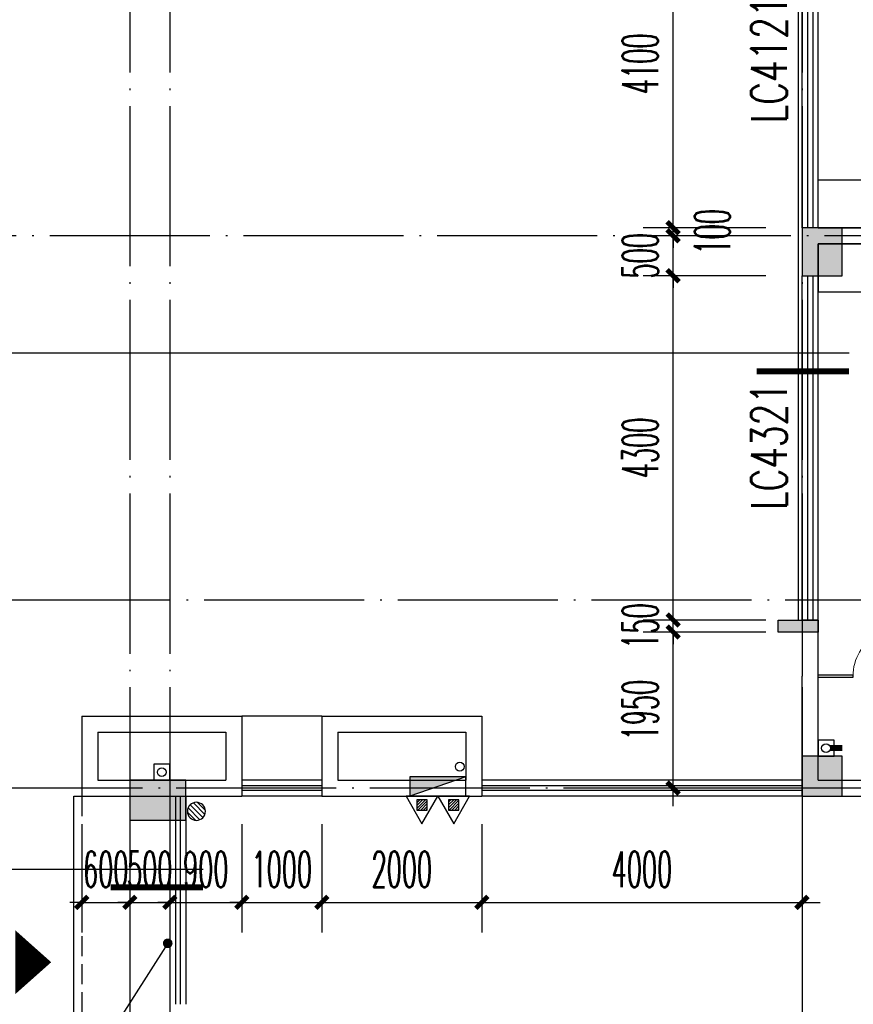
# Model space of a CAD drawing. Extents: x 1779708 to 7299578, y -1121471 to 88434.
# Tile 303 of 656: x 4573992 to 4584408, y -1050643 to -1038343. Entities that reach past the tile are written whole.
import ezdxf

# ---------------------------------------------------------------- set-up
doc = ezdxf.new("R2010")
doc.units = 0
doc.header["$LTSCALE"] = 1000
doc.header["$MEASUREMENT"] = 0
doc.linetypes.add('DASH', pattern=[0.35, 0.25, -0.1])
doc.linetypes.add('DOTE', pattern=[2.42, 2, -0.2, 0.02, -0.2])
doc.layers.get('0').update_dxf_attribs({"linetype": 'CONTINUOUS'})
doc.layers.get('Defpoints').update_dxf_attribs({"linetype": 'CONTINUOUS'})
for name, color, linetype in [('11111111111111111111111111111', 50, 'DASH'), ('DIM_IDEN', 3, 'CONTINUOUS'), ('DIM_LEAD', 3, 'CONTINUOUS'), ('DIM_污水', 3, 'CONTINUOUS'), ('DOTE', 1, 'DOTE'), ('EQUIP_地漏', 7, 'CONTINUOUS'), ('EQUIP_灭火器', 7, 'CONTINUOUS'), ('GGSignatureLayer', 7, 'CONTINUOUS'), ('LATRINE', 6, 'CONTINUOUS'), ('LVTRY', 6, 'CONTINUOUS'), ('P_PS_DIM', 1, 'CONTINUOUS'), ('PIPE-污水', 2, 'CONTINUOUS'), ('PUB_DIM', 3, 'CONTINUOUS'), ('WALL', 255, 'CONTINUOUS'), ('WINDOW', 2, 'CONTINUOUS'), ('WINDOW_TEXT', 7, 'CONTINUOUS'), ('修改', 6, 'CONTINUOUS'), ('墙柱', 2, 'CONTINUOUS'), ('栏杆', 6, 'CONTINUOUS'), ('看线', 3, 'CONTINUOUS')]:
    doc.layers.add(name, color=color, linetype=linetype)
doc.styles.add('_TCH_DIM_T3', font='SIMPLEX.shx', dxfattribs={"width": 0.494118, "bigfont": 'GBCBIG.shx'})
doc.styles.add('_TCH_WINDOW', font='SIMPLEX', dxfattribs={"height": 3.5, "bigfont": 'GBCBIG'})
doc.dimstyles.new('_TCH_ARCH&&150', dxfattribs={"dimtxt": 446.25, "dimasz": 150, "dimexe": 375, "dimexo": 450, "dimgap": 189.375, "dimtad": 1, "dimdec": 0, "dimzin": 0, "dimdsep": 46, "dimtxsty": '_TCH_DIM_T3', "dimblk": 'ARCHTICK', "dimcen": 0.09, "dimdle": 225, "dimclrt": 7, "dimazin": 2, "dimtfac": 1, "dimtdec": 0, "dimtix": 1, "dimtmove": 2, "dimatfit": 3, "dimfxl": 250, "dimtolj": 1, "dimtzin": 0, "dimarcsym": 0})

# ---------------------------------------------------------------- blocks, each defined once
blk = doc.blocks.new('A$C159220C3')
at = {"layer": 'DOTE'}
for p, q in [((9200, 149200), (9200, 7200)), ((9700, 149200), (9700, 7200)), ((17600, 149200), (17600, 7200)), ((34400, 29000), (7200, 29000)), ((36330, 24450), (7200, 24450)), ((86800, 22100), (7200, 22100))]:
    blk.add_line(p, q, dxfattribs=at)
blk = doc.blocks.new('A$C66903B95')
at = {"layer": '墙柱'}
h = blk.add_hatch(color=256, dxfattribs=at)
h.paths.add_polyline_path([(24950, 51000), (25450, 51000), (25450, 50500), (24950, 50500)])
h.paths.add_polyline_path([(66900, 12800), (67500, 12800), (67500, 13400), (66900, 13400)])
h.paths.add_polyline_path([(16600, 12800), (17100, 12800), (17100, 13300), (16600, 13300)])
h.paths.add_polyline_path([(27130, 15100), (27130, 15400), (26330, 15400), (26330, 15100)])
h.paths.add_polyline_path([(54500, 0), (55000, 0), (55000, 500), (54500, 500)])
h.paths.add_polyline_path([(16600, 51000), (17100, 51000), (17100, 50500), (16600, 50500)])
h.paths.add_polyline_path([(42000, 41700), (42600, 41700), (42600, 41200), (42000, 41200)])
h.paths.add_polyline_path([(58500, 32900), (59100, 32900), (59100, 32400), (58500, 32400)])
h.paths.add_polyline_path([(13000, 44800), (13500, 44800), (13500, 44200), (13000, 44200)])
h.paths.add_polyline_path([(66700, 37100), (67200, 37100), (67200, 36600), (66700, 36600)])
h.paths.add_polyline_path([(20700, 19400), (21200, 19400), (21200, 19900), (20700, 19900)])
h.paths.add_polyline_path([(20700, 26000), (21200, 26000), (21200, 26500), (20700, 26500)])
h.paths.add_polyline_path([(13000, 31800), (13500, 31800), (13500, 32400), (13000, 32400)])
h.paths.add_polyline_path([(20700, 38200), (21200, 38200), (21200, 37700), (20700, 37700)])
h.paths.add_polyline_path([(13000, 51000), (13500, 51000), (13500, 50500), (13000, 50500)])
h.paths.add_polyline_path([(74900, 12800), (75600, 12800), (75600, 13400), (74900, 13400)])
h.paths.add_polyline_path([(54900, 24500), (54400, 24500), (54400, 25000), (54900, 25000)])
h.paths.add_polyline_path([(74900, 41700), (75600, 41700), (75600, 41200), (74900, 41200)])
h.paths.add_polyline_path([(500, 44750), (1000, 44750), (1000, 44250), (500, 44250)])
h.paths.add_polyline_path([(500, 31850), (1000, 31850), (1000, 32350), (500, 32350)])
h.paths.add_polyline_path([(8400, 12800), (8900, 12800), (8900, 13300), (8400, 13300)])
h.paths.add_polyline_path([(66900, 24400), (67500, 24400), (67500, 25000), (66900, 25000)])
h.paths.add_polyline_path([(74900, 25000), (75600, 25000), (75600, 24400), (74900, 24400)])
h.paths.add_polyline_path([(58500, 25000), (59100, 25000), (59100, 24400), (58500, 24400)])
h.paths.add_polyline_path([(66700, 32900), (67200, 32900), (67200, 32400), (66700, 32400)])
h.paths.add_polyline_path([(54400, 32900), (54900, 32900), (54900, 32400), (54400, 32400)])
h.paths.add_polyline_path([(50150, 12800), (50650, 12800), (50650, 13300), (50150, 13300)])
h.paths.add_polyline_path([(46200, 51000), (46700, 51000), (46700, 50500), (46200, 50500)])
h.paths.add_polyline_path([(42500, 38200), (42000, 38200), (42000, 37700), (42500, 37700)])
h.paths.add_polyline_path([(42500, 51000), (42000, 51000), (42000, 50500), (42500, 50500)])
h.paths.add_polyline_path([(24900, 38200), (25400, 38200), (25400, 37700), (24900, 37700)])
h.paths.add_polyline_path([(20700, 31850), (21200, 31850), (21200, 32350), (20700, 32350)])
h.paths.add_polyline_path([(13000, 37600), (13500, 37600), (13500, 38200), (13000, 38200)])
h.paths.add_polyline_path([(16600, 26000), (17100, 26000), (17100, 26500), (16600, 26500)])
h.paths.add_polyline_path([(8200, 26000), (8700, 26000), (8700, 26500), (8200, 26500)])
h.paths.add_polyline_path([(500, 26000), (1000, 26000), (1000, 26500), (500, 26500)])
h.paths.add_polyline_path([(16500, 19300), (17100, 19300), (17100, 19900), (16500, 19900)])
h.paths.add_polyline_path([(8400, 19300), (8900, 19300), (8900, 19900), (8400, 19900)])
h.paths.add_polyline_path([(74900, 38500), (75600, 38500), (75600, 38000), (74900, 38000)])
h.paths.add_polyline_path([(75100, 51000), (75600, 51000), (75600, 50500), (75100, 50500)])
h.paths.add_polyline_path([(66850, 41800), (67550, 41800), (67550, 41200), (66850, 41200)])
h.paths.add_polyline_path([(66850, 51000), (67550, 51000), (67550, 50500), (66850, 50500)])
h.paths.add_polyline_path([(58450, 41800), (59150, 41800), (59150, 41200), (58450, 41200)])
h.paths.add_polyline_path([(58550, 51000), (59050, 51000), (59050, 50500), (58550, 50500)])
h.paths.add_polyline_path([(50150, 38200), (50650, 38200), (50650, 37700), (50150, 37700)])
h.paths.add_polyline_path([(50100, 41700), (50700, 41700), (50700, 41200), (50100, 41200)])
h.paths.add_polyline_path([(50150, 51000), (50650, 51000), (50650, 50500), (50150, 50500)])
h.paths.add_polyline_path([(33100, 38200), (33600, 38200), (33600, 37700), (33100, 37700)])
h.paths.add_polyline_path([(33000, 41700), (33600, 41700), (33600, 41200), (33000, 41200)])
h.paths.add_polyline_path([(24900, 41700), (25500, 41700), (25500, 41200), (24900, 41200)])
h.paths.add_polyline_path([(500, 38200), (1000, 38200), (1000, 37700), (500, 37700)])
h.paths.add_polyline_path([(16500, 41800), (17100, 41800), (17100, 41200), (16500, 41200)])
h.paths.add_polyline_path([(33100, 51000), (33600, 51000), (33600, 50500), (33100, 50500)])
h.paths.add_polyline_path([(500, 51000), (1000, 51000), (1000, 50500), (500, 50500)])
h.paths.add_polyline_path([(74900, 9300), (75600, 9300), (75600, 9800), (74900, 9800)])
h.paths.add_polyline_path([(74900, 0), (75600, 0), (75600, 500), (74900, 500)])
h.paths.add_polyline_path([(66900, 9300), (67500, 9300), (67500, 9800), (66900, 9800)])
h.paths.add_polyline_path([(66950, 0), (67450, 0), (67450, 500), (66950, 500)])
h.paths.add_polyline_path([(58500, 12800), (59100, 12800), (59100, 13400), (58500, 13400)])
h.paths.add_polyline_path([(58500, 9300), (59100, 9300), (59100, 9800), (58500, 9800)])
h.paths.add_polyline_path([(58550, 0), (59050, 0), (59050, 500), (58550, 500)])
h.paths.add_polyline_path([(50100, 9300), (50700, 9300), (50700, 9800), (50100, 9800)])
h.paths.add_polyline_path([(50150, 0), (50650, 0), (50650, 500), (50150, 500)])
h.paths.add_polyline_path([(42000, 12800), (42500, 12800), (42500, 13300), (42000, 13300)])
h.paths.add_polyline_path([(42000, 9300), (42600, 9300), (42600, 9800), (42000, 9800)])
h.paths.add_polyline_path([(33100, 12800), (33600, 12800), (33600, 13300), (33100, 13300)])
h.paths.add_polyline_path([(25060, 12800), (25660, 12800), (25660, 13200), (25060, 13200)])
h.paths.add_polyline_path([(33000, 9300), (33600, 9300), (33600, 9800), (33000, 9800)])
h.paths.add_polyline_path([(24900, 9300), (25500, 9300), (25500, 9800), (24900, 9800)])
h.paths.add_polyline_path([(0, 12500), (700, 12500), (700, 13000), (0, 13000)])
h.paths.add_polyline_path([(0, 9300), (700, 9300), (700, 9800), (0, 9800)])
h.paths.add_polyline_path([(8100, 9300), (8700, 9300), (8700, 9800), (8100, 9800)])
h.paths.add_polyline_path([(16500, 9300), (17100, 9300), (17100, 9800), (16500, 9800)])
h.paths.add_polyline_path([(42000, 0), (42500, 0), (42500, 500), (42000, 500)])
h.paths.add_polyline_path([(33100, 0), (33600, 0), (33600, 500), (33100, 500)])
h.paths.add_polyline_path([(24950, 0), (25450, 0), (25450, 500), (24950, 500)])
h.paths.add_polyline_path([(16500, 0), (17100, 0), (17100, 500), (16500, 500)])
h.paths.add_polyline_path([(8100, 0), (8700, 0), (8700, 500), (8100, 500)])
h.paths.add_polyline_path([(0, 0), (500, 0), (500, 500), (0, 500)])
h.paths.add_polyline_path([(24950, 87000), (25450, 87000), (25450, 87500), (24950, 87500)])
h.paths.add_polyline_path([(66900, 125200), (67500, 125200), (67500, 124600), (66900, 124600)])
h.paths.add_polyline_path([(16600, 125200), (17100, 125200), (17100, 124700), (16600, 124700)])
h.paths.add_polyline_path([(27130, 122900), (27130, 122600), (26330, 122600), (26330, 122900)])
h.paths.add_polyline_path([(54500, 138000), (55000, 138000), (55000, 137500), (54500, 137500)])
h.paths.add_polyline_path([(16600, 87000), (17100, 87000), (17100, 87500), (16600, 87500)])
h.paths.add_polyline_path([(42000, 96300), (42600, 96300), (42600, 96800), (42000, 96800)])
h.paths.add_polyline_path([(58500, 105100), (59100, 105100), (59100, 105600), (58500, 105600)])
h.paths.add_polyline_path([(13000, 93200), (13500, 93200), (13500, 93800), (13000, 93800)])
h.paths.add_polyline_path([(66700, 100900), (67200, 100900), (67200, 101400), (66700, 101400)])
h.paths.add_polyline_path([(20700, 118600), (21200, 118600), (21200, 118100), (20700, 118100)])
h.paths.add_polyline_path([(20700, 112000), (21200, 112000), (21200, 111500), (20700, 111500)])
h.paths.add_polyline_path([(13000, 106200), (13500, 106200), (13500, 105600), (13000, 105600)])
h.paths.add_polyline_path([(20700, 99800), (21200, 99800), (21200, 100300), (20700, 100300)])
h.paths.add_polyline_path([(13000, 87000), (13500, 87000), (13500, 87500), (13000, 87500)])
h.paths.add_polyline_path([(74900, 125200), (75600, 125200), (75600, 124600), (74900, 124600)])
h.paths.add_polyline_path([(54900, 113500), (54400, 113500), (54400, 113000), (54900, 113000)])
h.paths.add_polyline_path([(74900, 96300), (75600, 96300), (75600, 96800), (74900, 96800)])
h.paths.add_polyline_path([(500, 93250), (1000, 93250), (1000, 93750), (500, 93750)])
h.paths.add_polyline_path([(500, 106150), (1000, 106150), (1000, 105650), (500, 105650)])
h.paths.add_polyline_path([(8400, 125200), (8900, 125200), (8900, 124700), (8400, 124700)])
h.paths.add_polyline_path([(66900, 113600), (67500, 113600), (67500, 113000), (66900, 113000)])
h.paths.add_polyline_path([(74900, 113000), (75600, 113000), (75600, 113600), (74900, 113600)])
h.paths.add_polyline_path([(58500, 113000), (59100, 113000), (59100, 113600), (58500, 113600)])
h.paths.add_polyline_path([(66700, 105100), (67200, 105100), (67200, 105600), (66700, 105600)])
h.paths.add_polyline_path([(54400, 105100), (54900, 105100), (54900, 105600), (54400, 105600)])
h.paths.add_polyline_path([(50150, 125200), (50650, 125200), (50650, 124700), (50150, 124700)])
h.paths.add_polyline_path([(46200, 87000), (46700, 87000), (46700, 87500), (46200, 87500)])
h.paths.add_polyline_path([(42500, 99800), (42000, 99800), (42000, 100300), (42500, 100300)])
h.paths.add_polyline_path([(42500, 87000), (42000, 87000), (42000, 87500), (42500, 87500)])
h.paths.add_polyline_path([(24900, 99800), (25400, 99800), (25400, 100300), (24900, 100300)])
h.paths.add_polyline_path([(20700, 106150), (21200, 106150), (21200, 105650), (20700, 105650)])
h.paths.add_polyline_path([(13000, 100400), (13500, 100400), (13500, 99800), (13000, 99800)])
h.paths.add_polyline_path([(16600, 112000), (17100, 112000), (17100, 111500), (16600, 111500)])
h.paths.add_polyline_path([(8200, 112000), (8700, 112000), (8700, 111500), (8200, 111500)])
h.paths.add_polyline_path([(500, 112000), (1000, 112000), (1000, 111500), (500, 111500)])
h.paths.add_polyline_path([(16500, 118700), (17100, 118700), (17100, 118100), (16500, 118100)])
h.paths.add_polyline_path([(8400, 118700), (8900, 118700), (8900, 118100), (8400, 118100)])
h.paths.add_polyline_path([(74900, 99500), (75600, 99500), (75600, 100000), (74900, 100000)])
h.paths.add_polyline_path([(75100, 87000), (75600, 87000), (75600, 87500), (75100, 87500)])
h.paths.add_polyline_path([(66850, 96200), (67550, 96200), (67550, 96800), (66850, 96800)])
h.paths.add_polyline_path([(66850, 87000), (67550, 87000), (67550, 87500), (66850, 87500)])
h.paths.add_polyline_path([(58450, 96200), (59150, 96200), (59150, 96800), (58450, 96800)])
h.paths.add_polyline_path([(58550, 87000), (59050, 87000), (59050, 87500), (58550, 87500)])
h.paths.add_polyline_path([(50150, 99800), (50650, 99800), (50650, 100300), (50150, 100300)])
h.paths.add_polyline_path([(50100, 96300), (50700, 96300), (50700, 96800), (50100, 96800)])
h.paths.add_polyline_path([(50150, 87000), (50650, 87000), (50650, 87500), (50150, 87500)])
h.paths.add_polyline_path([(33100, 99800), (33600, 99800), (33600, 100300), (33100, 100300)])
h.paths.add_polyline_path([(33000, 96300), (33600, 96300), (33600, 96800), (33000, 96800)])
h.paths.add_polyline_path([(24900, 96300), (25500, 96300), (25500, 96800), (24900, 96800)])
h.paths.add_polyline_path([(500, 99800), (1000, 99800), (1000, 100300), (500, 100300)])
h.paths.add_polyline_path([(16500, 96200), (17100, 96200), (17100, 96800), (16500, 96800)])
h.paths.add_polyline_path([(33100, 87000), (33600, 87000), (33600, 87500), (33100, 87500)])
h.paths.add_polyline_path([(500, 87000), (1000, 87000), (1000, 87500), (500, 87500)])
h.paths.add_polyline_path([(74900, 128700), (75600, 128700), (75600, 128200), (74900, 128200)])
h.paths.add_polyline_path([(74900, 138000), (75600, 138000), (75600, 137500), (74900, 137500)])
h.paths.add_polyline_path([(66900, 128700), (67500, 128700), (67500, 128200), (66900, 128200)])
h.paths.add_polyline_path([(66950, 138000), (67450, 138000), (67450, 137500), (66950, 137500)])
h.paths.add_polyline_path([(58500, 125200), (59100, 125200), (59100, 124600), (58500, 124600)])
h.paths.add_polyline_path([(58500, 128700), (59100, 128700), (59100, 128200), (58500, 128200)])
h.paths.add_polyline_path([(58550, 138000), (59050, 138000), (59050, 137500), (58550, 137500)])
h.paths.add_polyline_path([(50100, 128700), (50700, 128700), (50700, 128200), (50100, 128200)])
h.paths.add_polyline_path([(50150, 138000), (50650, 138000), (50650, 137500), (50150, 137500)])
h.paths.add_polyline_path([(42000, 125200), (42500, 125200), (42500, 124700), (42000, 124700)])
h.paths.add_polyline_path([(42000, 128700), (42600, 128700), (42600, 128200), (42000, 128200)])
h.paths.add_polyline_path([(33100, 125200), (33600, 125200), (33600, 124700), (33100, 124700)])
h.paths.add_polyline_path([(25060, 125200), (25660, 125200), (25660, 124800), (25060, 124800)])
h.paths.add_polyline_path([(33000, 128700), (33600, 128700), (33600, 128200), (33000, 128200)])
h.paths.add_polyline_path([(24900, 128700), (25500, 128700), (25500, 128200), (24900, 128200)])
h.paths.add_polyline_path([(0, 125500), (700, 125500), (700, 125000), (0, 125000)])
h.paths.add_polyline_path([(0, 128700), (700, 128700), (700, 128200), (0, 128200)])
h.paths.add_polyline_path([(8100, 128700), (8700, 128700), (8700, 128200), (8100, 128200)])
h.paths.add_polyline_path([(16500, 128700), (17100, 128700), (17100, 128200), (16500, 128200)])
h.paths.add_polyline_path([(42000, 138000), (42500, 138000), (42500, 137500), (42000, 137500)])
h.paths.add_polyline_path([(33100, 138000), (33600, 138000), (33600, 137500), (33100, 137500)])
h.paths.add_polyline_path([(24950, 138000), (25450, 138000), (25450, 137500), (24950, 137500)])
h.paths.add_polyline_path([(16500, 138000), (17100, 138000), (17100, 137500), (16500, 137500)])
h.paths.add_polyline_path([(8100, 138000), (8700, 138000), (8700, 137500), (8100, 137500)])
h.paths.add_polyline_path([(0, 138000), (500, 138000), (500, 137500), (0, 137500)])
for points in [[(8400, 19300), (8900, 19300), (8900, 19900), (8400, 19900)], [(8400, 12800), (8900, 12800), (8900, 13300), (8400, 13300)], [(0, 12500), (700, 12500), (700, 13000), (0, 13000)]]:
    blk.add_lwpolyline(points, close=True, dxfattribs=at)
blk = doc.blocks.new('a1')
at = {"layer": '11111111111111111111111111111'}
for p, q in [((59122, 49136), (59122, 48936)), ((59322, 49136), (59122, 49136)), ((59322, 48936), (59322, 49136)), ((59122, 48936), (59322, 48936))]:
    blk.add_line(p, q, dxfattribs=at)
blk = doc.blocks.new('$TwtSys$00000141')
for p, q in [((-94, 8), (-10, 92)), ((-94, 8), (-10, 92)), ((-87, -35), (35, 87)), ((-87, -35), (35, 87)), ((-66, -66), (66, 66)), ((-66, -66), (66, 66)), ((-32, -87), (88, 33)), ((-32, -87), (88, 33)), ((11, -92), (92, -11)), ((11, -92), (92, -11))]:
    blk.add_line(p, q)
blk.add_circle((0, 0), 94)
blk.add_circle((0, 0), 94)
blk = doc.blocks.new('$TwtSys$00000545')
h = blk.add_hatch()
h.set_pattern_fill('ANSI31', color=256, scale=200, angle=180, style=0)
h.set_pattern_definition([(225, (199409.273, 63921.482), (17.6776695, -17.6776695), [])])
h.paths.add_polyline_path([(65, 174), (-65, 174), (-65, 44), (65, 44)])
for p, q in [((0, 344), (-198, 0)), ((198, 0), (0, 344)), ((-198, 0), (198, 0))]:
    blk.add_line(p, q)
blk.add_lwpolyline([(65, 174), (-65, 174), (-65, 44), (65, 44)], close=True)
blk = doc.blocks.new('$TCHSYS$APDOOR2D')
blk.add_line((0.5, 0), (0, 0.866))
at = {"lineweight": 13}
blk.add_arc((0.5, 0), 1, 120, 180, dxfattribs=at)
blk = doc.blocks.new('$WINLIB2D$00000001')
at = {"color": 0}
for points in [[(-0.5, 0.5), (-0.5, -0.5)], [(-0.5, 0.5), (0.5, 0.5)], [(0.5, -0.5), (0.5, 0.5)], [(0.5, 0.1667), (-0.5, 0.1667)], [(0.5, -0.1667), (-0.5, -0.1667)], [(-0.5, -0.5), (0.5, -0.5)]]:
    blk.add_lwpolyline(points, dxfattribs=at)
blk = doc.blocks.new('_ArchTick')
at = {"color": 0, "linetype": 'ByBlock', "const_width": 0.4}
blk.add_lwpolyline([(-0.5, -0.5), (0.5, 0.5)], dxfattribs=at)
blk = doc.blocks.new('*D6220')
at = {"layer": 'Defpoints', "color": 0, "transparency": 16777216}
for p in [(4579767, -1047943), (4583767, -1047943), (4583767, -1049370)]:
    blk.add_point(p, dxfattribs=at)
at = {"layer": 'PUB_DIM', "color": 0, "lineweight": -2, "transparency": 16777216}
for p, q in [((4579767, -1048393), (4579767, -1049745)), ((4583767, -1048393), (4583767, -1049745)), ((4579542, -1049370), (4583992, -1049370))]:
    blk.add_line(p, q, dxfattribs=at)
at = {"layer": 'PUB_DIM', "color": 0, "lineweight": -2, "transparency": 16777216, "xscale": 150, "yscale": 150, "zscale": 150, "rotation": 180}
blk.add_blockref('_ArchTick', (4579767, -1049370), dxfattribs=at)
at = {"layer": 'PUB_DIM', "color": 0, "lineweight": -2, "transparency": 16777216, "xscale": 150, "yscale": 150, "zscale": 150}
blk.add_blockref('_ArchTick', (4583767, -1049370), dxfattribs=at)
at = {"layer": 'PUB_DIM', "color": 7, "transparency": 16777216, "insert": (4581767, -1048957), "char_height": 446.2, "attachment_point": 5, "style": '_TCH_DIM_T3'}
blk.add_mtext('\\A1;4000', dxfattribs=at)
blk = doc.blocks.new('*D6221')
at = {"layer": 'Defpoints', "color": 0, "transparency": 16777216}
for p in [(4577767, -1047943), (4579767, -1047943), (4579767, -1049370)]:
    blk.add_point(p, dxfattribs=at)
at = {"layer": 'PUB_DIM', "color": 0, "lineweight": -2, "transparency": 16777216}
for p, q in [((4577767, -1048393), (4577767, -1049745)), ((4579767, -1048393), (4579767, -1049745)), ((4577542, -1049370), (4579992, -1049370))]:
    blk.add_line(p, q, dxfattribs=at)
at = {"layer": 'PUB_DIM', "color": 0, "lineweight": -2, "transparency": 16777216, "xscale": 150, "yscale": 150, "zscale": 150, "rotation": 180}
blk.add_blockref('_ArchTick', (4577767, -1049370), dxfattribs=at)
at = {"layer": 'PUB_DIM', "color": 0, "lineweight": -2, "transparency": 16777216, "xscale": 150, "yscale": 150, "zscale": 150}
blk.add_blockref('_ArchTick', (4579767, -1049370), dxfattribs=at)
at = {"layer": 'PUB_DIM', "color": 7, "transparency": 16777216, "insert": (4578767, -1048957), "char_height": 446.2, "attachment_point": 5, "style": '_TCH_DIM_T3'}
blk.add_mtext('\\A1;2000', dxfattribs=at)
blk = doc.blocks.new('*D6222')
at = {"layer": 'Defpoints', "color": 0, "transparency": 16777216}
for p in [(4576767, -1047943), (4577767, -1047943), (4577767, -1049370)]:
    blk.add_point(p, dxfattribs=at)
at = {"layer": 'PUB_DIM', "color": 0, "lineweight": -2, "transparency": 16777216}
for p, q in [((4576767, -1048393), (4576767, -1049745)), ((4577767, -1048393), (4577767, -1049745)), ((4576767, -1049370), (4576617, -1049370)), ((4576767, -1049370), (4577767, -1049370)), ((4577767, -1049370), (4577917, -1049370))]:
    blk.add_line(p, q, dxfattribs=at)
at = {"layer": 'PUB_DIM', "color": 0, "lineweight": -2, "transparency": 16777216, "xscale": 150, "yscale": 150, "zscale": 150}
blk.add_blockref('_ArchTick', (4576767, -1049370), dxfattribs=at)
at = {"layer": 'PUB_DIM', "color": 0, "lineweight": -2, "transparency": 16777216, "xscale": 150, "yscale": 150, "zscale": 150, "rotation": 180}
blk.add_blockref('_ArchTick', (4577767, -1049370), dxfattribs=at)
at = {"layer": 'PUB_DIM', "color": 7, "transparency": 16777216, "insert": (4577267, -1048957), "char_height": 446.2, "attachment_point": 5, "style": '_TCH_DIM_T3'}
blk.add_mtext('\\A1;1000', dxfattribs=at)
blk = doc.blocks.new('*D6223')
at = {"layer": 'Defpoints', "color": 0, "transparency": 16777216}
for p in [(4575867, -1047943), (4576767, -1047943), (4576767, -1049370)]:
    blk.add_point(p, dxfattribs=at)
at = {"layer": 'PUB_DIM', "color": 0, "lineweight": -2, "transparency": 16777216}
for p, q in [((4575867, -1048393), (4575867, -1049745)), ((4576767, -1048393), (4576767, -1049745)), ((4575867, -1049370), (4575717, -1049370)), ((4575867, -1049370), (4576767, -1049370)), ((4576767, -1049370), (4576917, -1049370))]:
    blk.add_line(p, q, dxfattribs=at)
at = {"layer": 'PUB_DIM', "color": 0, "lineweight": -2, "transparency": 16777216, "xscale": 150, "yscale": 150, "zscale": 150}
blk.add_blockref('_ArchTick', (4575867, -1049370), dxfattribs=at)
at = {"layer": 'PUB_DIM', "color": 0, "lineweight": -2, "transparency": 16777216, "xscale": 150, "yscale": 150, "zscale": 150, "rotation": 180}
blk.add_blockref('_ArchTick', (4576767, -1049370), dxfattribs=at)
at = {"layer": 'PUB_DIM', "color": 7, "transparency": 16777216, "insert": (4576317, -1048957), "char_height": 446.2, "attachment_point": 5, "style": '_TCH_DIM_T3'}
blk.add_mtext('\\A1;900', dxfattribs=at)
blk = doc.blocks.new('*D6224')
at = {"layer": 'Defpoints', "color": 0, "transparency": 16777216}
for p in [(4575367, -1047943), (4575867, -1047943), (4575867, -1049370)]:
    blk.add_point(p, dxfattribs=at)
at = {"layer": 'PUB_DIM', "color": 0, "lineweight": -2, "transparency": 16777216}
for p, q in [((4575367, -1048393), (4575367, -1049745)), ((4575867, -1048393), (4575867, -1049745)), ((4575367, -1049370), (4575217, -1049370)), ((4575367, -1049370), (4575867, -1049370)), ((4575867, -1049370), (4576017, -1049370))]:
    blk.add_line(p, q, dxfattribs=at)
at = {"layer": 'PUB_DIM', "color": 0, "lineweight": -2, "transparency": 16777216, "xscale": 150, "yscale": 150, "zscale": 150}
blk.add_blockref('_ArchTick', (4575367, -1049370), dxfattribs=at)
at = {"layer": 'PUB_DIM', "color": 0, "lineweight": -2, "transparency": 16777216, "xscale": 150, "yscale": 150, "zscale": 150, "rotation": 180}
blk.add_blockref('_ArchTick', (4575867, -1049370), dxfattribs=at)
at = {"layer": 'PUB_DIM', "color": 7, "transparency": 16777216, "insert": (4575617, -1048957), "char_height": 446.2, "attachment_point": 5, "style": '_TCH_DIM_T3'}
blk.add_mtext('\\A1;500', dxfattribs=at)
blk = doc.blocks.new('*D6225')
at = {"layer": 'Defpoints', "color": 0, "transparency": 16777216}
for p in [(4574767, -1047943), (4575367, -1047943), (4575367, -1049370)]:
    blk.add_point(p, dxfattribs=at)
at = {"layer": 'PUB_DIM', "color": 0, "lineweight": -2, "transparency": 16777216}
for p, q in [((4574767, -1048393), (4574767, -1049745)), ((4575367, -1048393), (4575367, -1049745)), ((4574767, -1049370), (4574617, -1049370)), ((4574767, -1049370), (4575367, -1049370)), ((4575367, -1049370), (4575517, -1049370))]:
    blk.add_line(p, q, dxfattribs=at)
at = {"layer": 'PUB_DIM', "color": 0, "lineweight": -2, "transparency": 16777216, "xscale": 150, "yscale": 150, "zscale": 150}
blk.add_blockref('_ArchTick', (4574767, -1049370), dxfattribs=at)
at = {"layer": 'PUB_DIM', "color": 0, "lineweight": -2, "transparency": 16777216, "xscale": 150, "yscale": 150, "zscale": 150, "rotation": 180}
blk.add_blockref('_ArchTick', (4575367, -1049370), dxfattribs=at)
at = {"layer": 'PUB_DIM', "color": 7, "transparency": 16777216, "insert": (4575067, -1048957), "char_height": 446.2, "attachment_point": 5, "style": '_TCH_DIM_T3'}
blk.add_mtext('\\A1;600', dxfattribs=at)
blk = doc.blocks.new('*D6717')
at = {"layer": 'Defpoints', "color": 0, "transparency": 16777216}
for p in [(4582157, -1045993), (4583767, -1045993), (4583767, -1047943)]:
    blk.add_point(p, dxfattribs=at)
at = {"layer": 'PUB_DIM', "color": 0, "lineweight": -2, "transparency": 16777216}
for p, q in [((4582157, -1048168), (4582157, -1045768)), ((4583317, -1045993), (4581782, -1045993)), ((4583317, -1047943), (4581782, -1047943))]:
    blk.add_line(p, q, dxfattribs=at)
at = {"layer": 'PUB_DIM', "color": 0, "lineweight": -2, "transparency": 16777216, "xscale": 150, "yscale": 150, "zscale": 150}
for p, rotation in [((4582157, -1045993), 90), ((4582157, -1047943), 270)]:
    blk.add_blockref('_ArchTick', p, dxfattribs=dict(at, rotation=rotation))
at = {"layer": 'PUB_DIM', "color": 7, "transparency": 16777216, "insert": (4581745, -1046968), "char_height": 446.2, "attachment_point": 5, "rotation": 90, "style": '_TCH_DIM_T3'}
blk.add_mtext('\\A1;1950', dxfattribs=at)
blk = doc.blocks.new('*D6718')
at = {"layer": 'Defpoints', "color": 0, "transparency": 16777216}
for p in [(4582157, -1045843), (4583767, -1045843), (4583767, -1045993)]:
    blk.add_point(p, dxfattribs=at)
at = {"layer": 'PUB_DIM', "color": 0, "lineweight": -2, "transparency": 16777216}
for p, q in [((4582157, -1045843), (4582157, -1045693)), ((4583317, -1045843), (4581782, -1045843)), ((4582157, -1045993), (4582157, -1045843)), ((4583317, -1045993), (4581782, -1045993)), ((4582157, -1045993), (4582157, -1046143))]:
    blk.add_line(p, q, dxfattribs=at)
at = {"layer": 'PUB_DIM', "color": 0, "lineweight": -2, "transparency": 16777216, "xscale": 150, "yscale": 150, "zscale": 150}
for p, rotation in [((4582157, -1045843), 270), ((4582157, -1045993), 90)]:
    blk.add_blockref('_ArchTick', p, dxfattribs=dict(at, rotation=rotation))
at = {"layer": 'PUB_DIM', "color": 7, "transparency": 16777216, "insert": (4581745, -1045918), "char_height": 446.2, "attachment_point": 5, "rotation": 90, "style": '_TCH_DIM_T3'}
blk.add_mtext('\\A1;150', dxfattribs=at)
blk = doc.blocks.new('*D6719')
at = {"layer": 'Defpoints', "color": 0, "transparency": 16777216}
for p in [(4582157, -1041543), (4583767, -1041543), (4583767, -1045843)]:
    blk.add_point(p, dxfattribs=at)
at = {"layer": 'PUB_DIM', "color": 0, "lineweight": -2, "transparency": 16777216}
for p, q in [((4582157, -1046068), (4582157, -1041318)), ((4583317, -1041543), (4581782, -1041543)), ((4583317, -1045843), (4581782, -1045843))]:
    blk.add_line(p, q, dxfattribs=at)
at = {"layer": 'PUB_DIM', "color": 0, "lineweight": -2, "transparency": 16777216, "xscale": 150, "yscale": 150, "zscale": 150}
for p, rotation in [((4582157, -1041543), 90), ((4582157, -1045843), 270)]:
    blk.add_blockref('_ArchTick', p, dxfattribs=dict(at, rotation=rotation))
at = {"layer": 'PUB_DIM', "color": 7, "transparency": 16777216, "insert": (4581745, -1043693), "char_height": 446.2, "attachment_point": 5, "rotation": 90, "style": '_TCH_DIM_T3'}
blk.add_mtext('\\A1;4300', dxfattribs=at)
blk = doc.blocks.new('*D6720')
at = {"layer": 'Defpoints', "color": 0, "transparency": 16777216}
for p in [(4582157, -1041043), (4583767, -1041043), (4583767, -1041543)]:
    blk.add_point(p, dxfattribs=at)
at = {"layer": 'PUB_DIM', "color": 0, "lineweight": -2, "transparency": 16777216}
for p, q in [((4582157, -1041043), (4582157, -1040893)), ((4583317, -1041043), (4581782, -1041043)), ((4582157, -1041543), (4582157, -1041043)), ((4583317, -1041543), (4581782, -1041543)), ((4582157, -1041543), (4582157, -1041693))]:
    blk.add_line(p, q, dxfattribs=at)
at = {"layer": 'PUB_DIM', "color": 0, "lineweight": -2, "transparency": 16777216, "xscale": 150, "yscale": 150, "zscale": 150}
for p, rotation in [((4582157, -1041043), 270), ((4582157, -1041543), 90)]:
    blk.add_blockref('_ArchTick', p, dxfattribs=dict(at, rotation=rotation))
at = {"layer": 'PUB_DIM', "color": 7, "transparency": 16777216, "insert": (4581745, -1041293), "char_height": 446.2, "attachment_point": 5, "rotation": 90, "style": '_TCH_DIM_T3'}
blk.add_mtext('\\A1;500', dxfattribs=at)
blk = doc.blocks.new('*D6721')
at = {"layer": 'Defpoints', "color": 0, "transparency": 16777216}
for p in [(4582157, -1040943), (4583767, -1040943), (4583767, -1041043)]:
    blk.add_point(p, dxfattribs=at)
at = {"layer": 'PUB_DIM', "color": 0, "lineweight": -2, "transparency": 16777216}
for p, q in [((4582157, -1040943), (4582157, -1040793)), ((4583317, -1040943), (4581782, -1040943)), ((4582157, -1041043), (4582157, -1040943)), ((4583317, -1041043), (4581782, -1041043)), ((4582157, -1041043), (4582157, -1041193))]:
    blk.add_line(p, q, dxfattribs=at)
at = {"layer": 'PUB_DIM', "color": 0, "lineweight": -2, "transparency": 16777216, "xscale": 150, "yscale": 150, "zscale": 150}
for p, rotation in [((4582157, -1040943), 270), ((4582157, -1041043), 90)]:
    blk.add_blockref('_ArchTick', p, dxfattribs=dict(at, rotation=rotation))
at = {"layer": 'PUB_DIM', "color": 7, "transparency": 16777216, "insert": (4582645, -1040993), "char_height": 446.2, "attachment_point": 5, "rotation": 90, "style": '_TCH_DIM_T3'}
blk.add_mtext('\\A1;100', dxfattribs=at)
blk = doc.blocks.new('*D6722')
at = {"layer": 'Defpoints', "color": 0, "transparency": 16777216}
for p in [(4582157, -1036843), (4583767, -1036843), (4583767, -1040943)]:
    blk.add_point(p, dxfattribs=at)
at = {"layer": 'PUB_DIM', "color": 0, "lineweight": -2, "transparency": 16777216}
for p, q in [((4582157, -1041168), (4582157, -1036618)), ((4583317, -1036843), (4581782, -1036843)), ((4583317, -1040943), (4581782, -1040943))]:
    blk.add_line(p, q, dxfattribs=at)
at = {"layer": 'PUB_DIM', "color": 0, "lineweight": -2, "transparency": 16777216, "xscale": 150, "yscale": 150, "zscale": 150}
for p, rotation in [((4582157, -1036843), 90), ((4582157, -1040943), 270)]:
    blk.add_blockref('_ArchTick', p, dxfattribs=dict(at, rotation=rotation))
at = {"layer": 'PUB_DIM', "color": 7, "transparency": 16777216, "insert": (4581745, -1038893), "char_height": 446.2, "attachment_point": 5, "rotation": 90, "style": '_TCH_DIM_T3'}
blk.add_mtext('\\A1;4100', dxfattribs=at)

msp = doc.modelspace()

# ---------------------------------------------------------------- hatches: boundary and pattern name
at = {"layer": 'WALL'}
msp.add_hatch(color=256, dxfattribs=at).paths.add_polyline_path([(4583467.1, -1045993.3), (4583467.1, -1045843.3), (4583967.1, -1045843.3), (4583967.1, -1045993.3)])

# ---------------------------------------------------------------- linework, layer by layer
at = {"color": 1}
for p, q in [((4578867.1, -1047803.3), (4578867.1, -1048043.3)), ((4579567.1, -1047803.3), (4578867.1, -1047803.3)), ((4579567.1, -1047803.3), (4578867.1, -1048043.3)), ((4579567.1, -1048043.3), (4579567.1, -1047803.3)), ((4579567.1, -1048043.3), (4578867.1, -1048043.3))]:
    msp.add_line(p, q, dxfattribs=at)
msp.add_solid([(4578867.1, -1047803.3), (4578867.1, -1048043.3), (4579567.1, -1047803.3)], dxfattribs=at)
at = {"layer": 'DIM_IDEN'}
for p, q in [((4584355.1, -1042509.5), (4567994, -1042509.5)), ((4576282.7, -1048957.5), (4566916.7, -1048957.5))]:
    msp.add_line(p, q, dxfattribs=at)
at = {"layer": 'DIM_IDEN', "const_width": 75}
for points in [[(4584355.1, -1042734.5), (4583202.4, -1042734.5)], [(4576282.7, -1049182.5), (4575130, -1049182.5)]]:
    msp.add_lwpolyline(points, dxfattribs=at)
at = {"layer": 'DIM_LEAD'}
msp.add_line((4575841.8, -1049881.3), (4574245.9, -1052385.9), dxfattribs=at)
at = {"layer": 'DIM_LEAD', "const_width": 60}
msp.add_lwpolyline([(4575857.9, -1049856, 1), (4575825.7, -1049906.6, 1)], format="xyb", close=True, dxfattribs=at)
at = {"layer": 'DIM_污水', "color": 2}
msp.add_circle((4584067.1, -1047443.3), 55, dxfattribs=at)
at = {"layer": 'DIM_污水', "color": 8}
msp.add_circle((4575767.1, -1047743.3), 55, dxfattribs=at)
at = {"layer": 'DIM_污水', "color": 1}
msp.add_circle((4579490.5, -1047674.6), 55, dxfattribs=at)
at = {"layer": 'GGSignatureLayer'}
msp.add_lwpolyline([(4574385.9, -1050117.5, 0, 800, 0), (4573936.1, -1050117.5, 800, 800, 0)], format="xyseb", dxfattribs=at)
at = {"layer": 'LATRINE'}
for p, q in [((4584404.6, -1046530.8), (4583967.1, -1046530.8)), ((4583967.1, -1046555.8), (4584404.6, -1046555.8)), ((4584404.6, -1046555.8), (4584404.6, -1046530.8))]:
    msp.add_line(p, q, dxfattribs=at)
at = {"layer": 'LVTRY'}
for points in [[(4589667.1, -1040943.3), (4583967.1, -1040943.3), (4583967.1, -1040343.3), (4589667.1, -1040343.3), (4589667.1, -1040943.3)], [(4589667.1, -1041143.3), (4583967.1, -1041143.3), (4583967.1, -1041743.3), (4589667.1, -1041743.3), (4589667.1, -1041143.3)]]:
    msp.add_lwpolyline(points, dxfattribs=at)
at = {"layer": 'PIPE-污水', "const_width": 75}
msp.add_lwpolyline([(4584122.1, -1047443.3), (4584271.2, -1047443.3)], dxfattribs=at)
at = {"layer": 'WALL'}
for p, q in [((4583967.1, -1040943.3), (4583767.1, -1040943.3)), ((4583767.1, -1040943.3), (4583767.1, -1041043.3)), ((4583967.1, -1040943.3), (4589667.1, -1040943.3)), ((4583767.1, -1041043.3), (4583767.1, -1041543.3)), ((4583967.1, -1041143.3), (4589667.1, -1041143.3)), ((4583967.1, -1041543.3), (4583967.1, -1041143.3)), ((4583767.1, -1041543.3), (4583967.1, -1041543.3)), ((4583967.1, -1045843.3), (4583767.1, -1045843.3)), ((4583767.1, -1045843.3), (4583767.1, -1046543.3)), ((4583967.1, -1046543.3), (4583967.1, -1045843.3)), ((4583767.1, -1048043.3), (4583767.1, -1046543.3)), ((4583967.1, -1047843.3), (4583967.1, -1046543.3)), ((4574767.1, -1047043.3), (4574767.1, -1048043.3)), ((4574767.1, -1047043.3), (4576767.1, -1047043.3)), ((4576767.1, -1047043.3), (4576767.1, -1048043.3)), ((4577767.1, -1047043.3), (4577767.1, -1048043.3)), ((4577767.1, -1047043.3), (4579767.1, -1047043.3)), ((4579767.1, -1047043.3), (4579767.1, -1048043.3)), ((4574967.1, -1047243.3), (4574967.1, -1047843.3)), ((4574967.1, -1047243.3), (4576567.1, -1047243.3)), ((4576567.1, -1047243.3), (4576567.1, -1047843.3)), ((4577967.1, -1047243.3), (4577967.1, -1047843.3)), ((4577967.1, -1047243.3), (4579567.1, -1047243.3)), ((4579567.1, -1047243.3), (4579567.1, -1047843.3)), ((4574967.1, -1047843.3), (4576567.1, -1047843.3)), ((4577967.1, -1047843.3), (4579567.1, -1047843.3)), ((4583967.1, -1047843.3), (4589667.1, -1047843.3)), ((4574767.1, -1048043.3), (4576767.1, -1048043.3)), ((4577767.1, -1048043.3), (4579767.1, -1048043.3)), ((4583767.1, -1048043.3), (4589767.1, -1048043.3))]:
    msp.add_line(p, q, dxfattribs=at)
msp.add_lwpolyline([(4583467.1, -1045993.3), (4583467.1, -1045843.3), (4583967.1, -1045843.3), (4583967.1, -1045993.3), (4583467.1, -1045993.3)], dxfattribs=at)
at = {"layer": '栏杆'}
for p, q in [((4577767.1, -1047843.3), (4576767.1, -1047843.3)), ((4583767.1, -1047843.3), (4579767.1, -1047843.3)), ((4575867.1, -1048043.3), (4575867.1, -1050643.3)), ((4576067.1, -1048043.3), (4576067.1, -1050643.3)), ((4577767.1, -1048043.3), (4576767.1, -1048043.3)), ((4583767.1, -1048043.3), (4579767.1, -1048043.3))]:
    msp.add_line(p, q, dxfattribs=at)
for points in [[(4577767.1, -1047913.3), (4576767.1, -1047913.3)], [(4583767.1, -1047913.3), (4579767.1, -1047913.3)], [(4575937.1, -1048043.3), (4575937.1, -1050643.3)], [(4575997.1, -1048043.3), (4575997.1, -1050643.3)], [(4577767.1, -1047973.3), (4576767.1, -1047973.3)], [(4583767.1, -1047973.3), (4579767.1, -1047973.3)]]:
    msp.add_lwpolyline(points, dxfattribs=at)
at = {"layer": '看线', "color": 190}
for p, q in [((4583717.1, -1036843.3), (4583717.1, -1045843.3)), ((4577767.1, -1047043.3), (4576767.1, -1047043.3))]:
    msp.add_line(p, q, dxfattribs=at)
msp.add_lwpolyline([(4650967.1, -1008843.3), (4651667.1, -1008843.3), (4651667.1, -1061943.3), (4574667.1, -1061943.3), (4574667.1, -1048043.3), (4574767.1, -1048043.3)], dxfattribs=at)
at = {"layer": '看线', "color": 190, "linetype": 'DASH'}
msp.add_lwpolyline([(4574767.1, -1048043.3), (4574767.1, -1061843.3), (4582867.1, -1061843.3)], dxfattribs=at)

# ---------------------------------------------------------------- block references
at = {"layer": 'EQUIP_地漏', "xscale": 1.200000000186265, "yscale": -1.199999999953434, "zscale": 1.200000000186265}
msp.add_blockref('$TwtSys$00000141', (4576201, -1048232.5), dxfattribs=at)
at = {"layer": 'EQUIP_灭火器', "color": 6, "xscale": -1, "yscale": -1}
for p in [(4579018.7, -1048043.3), (4579415.5, -1048043.3)]:
    msp.add_blockref('$TwtSys$00000545', p, dxfattribs=at)
at = {"layer": 'LATRINE', "xscale": 600, "yscale": 600, "zscale": 25, "rotation": 359.9999998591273}
msp.add_blockref('$TCHSYS$APDOOR2D', (4584704.6, -1046543.3), dxfattribs=at)
at = {"layer": 'P_PS_DIM', "color": 2, "rotation": 180}
msp.add_blockref('a1', (4643289.1, -998407.7), dxfattribs=at)
at = {"layer": 'P_PS_DIM', "color": 8, "rotation": 180}
msp.add_blockref('a1', (4634989.1, -998707.7), dxfattribs=at)
at = {"layer": 'WINDOW'}
ref = msp.add_blockref('$WINLIB2D$00000001', (4583867.1, -1038893.3), dxfattribs=dict(at, xscale=4100, yscale=-200, zscale=4100, rotation=90))
ref.add_attrib('A', 'LC4121', (4583577.7, -1039635.8), dxfattribs={"layer": 'WINDOW_TEXT', "height": 446.25, "rotation": 90, "style": '_TCH_WINDOW', "width": 0.705882})
ref = msp.add_blockref('$WINLIB2D$00000001', (4583867.1, -1043693.3), dxfattribs=dict(at, xscale=4300, yscale=-200, zscale=4300, rotation=90))
ref.add_attrib('A', 'LC4321', (4583577.7, -1044465.8), dxfattribs={"layer": 'WINDOW_TEXT', "height": 446.25, "rotation": 90, "style": '_TCH_WINDOW', "width": 0.705882})
at = {"layer": '修改'}
for name, p in [('A$C159220C3', (4566167.1, -1070043.3)), ('A$C66903B95', (4575367.1, -1060843.3))]:
    msp.add_blockref(name, p, dxfattribs=at)

# ---------------------------------------------------------------- dimensions: what is measured, and where the dimension line sits
at = {"layer": 'PUB_DIM'}
for p1, p2, distance, picture, middle in [((4583767.1, -1040943.3), (4583767.1, -1036843.3), 1609.9, '*D6722', (4581744.7, -1038893.3)), ((4583767.1, -1041543.3), (4583767.1, -1041043.3), 1609.9, '*D6720', (4581744.7, -1041293.3)), ((4583767.1, -1045843.3), (4583767.1, -1041543.3), 1609.9, '*D6719', (4581744.7, -1043693.3)), ((4583767.1, -1045993.3), (4583767.1, -1045843.3), 1609.9, '*D6718', (4581744.7, -1045918.3)), ((4583767.1, -1047943.3), (4583767.1, -1045993.3), 1609.9, '*D6717', (4581744.7, -1046968.3)), ((4574767.1, -1047943.3), (4575367.1, -1047943.3), -1426.2, '*D6225', (4575067.1, -1048957.1)), ((4575367.1, -1047943.3), (4575867.1, -1047943.3), -1426.2, '*D6224', (4575617.1, -1048957.1)), ((4575867.1, -1047943.3), (4576767.1, -1047943.3), -1426.2, '*D6223', (4576317.1, -1048957.1)), ((4576767.1, -1047943.3), (4577767.1, -1047943.3), -1426.2, '*D6222', (4577267.1, -1048957.1)), ((4577767.1, -1047943.3), (4579767.1, -1047943.3), -1426.2, '*D6221', (4578767.1, -1048957.1)), ((4579767.1, -1047943.3), (4583767.1, -1047943.3), -1426.2, '*D6220', (4581767.1, -1048957.1))]:
    dim = msp.add_aligned_dim(p1=p1, p2=p2, distance=distance, dimstyle='_TCH_ARCH&&150', dxfattribs=at)
    dim.commit()
    dim.dimension.update_dxf_attribs({"geometry": picture, "text_midpoint": middle})
dim = msp.add_linear_dim(base=(4582157.2, -1040943.3), p1=(4583767.1, -1041043.3), p2=(4583767.1, -1040943.3), angle=90, dimstyle='_TCH_ARCH&&150', dxfattribs=at)
dim.commit()
dim.dimension.update_dxf_attribs({"geometry": '*D6721', "text_midpoint": (4582644.7, -1040993.3), "dimtype": 161})

doc.saveas('drawing.dxf')
